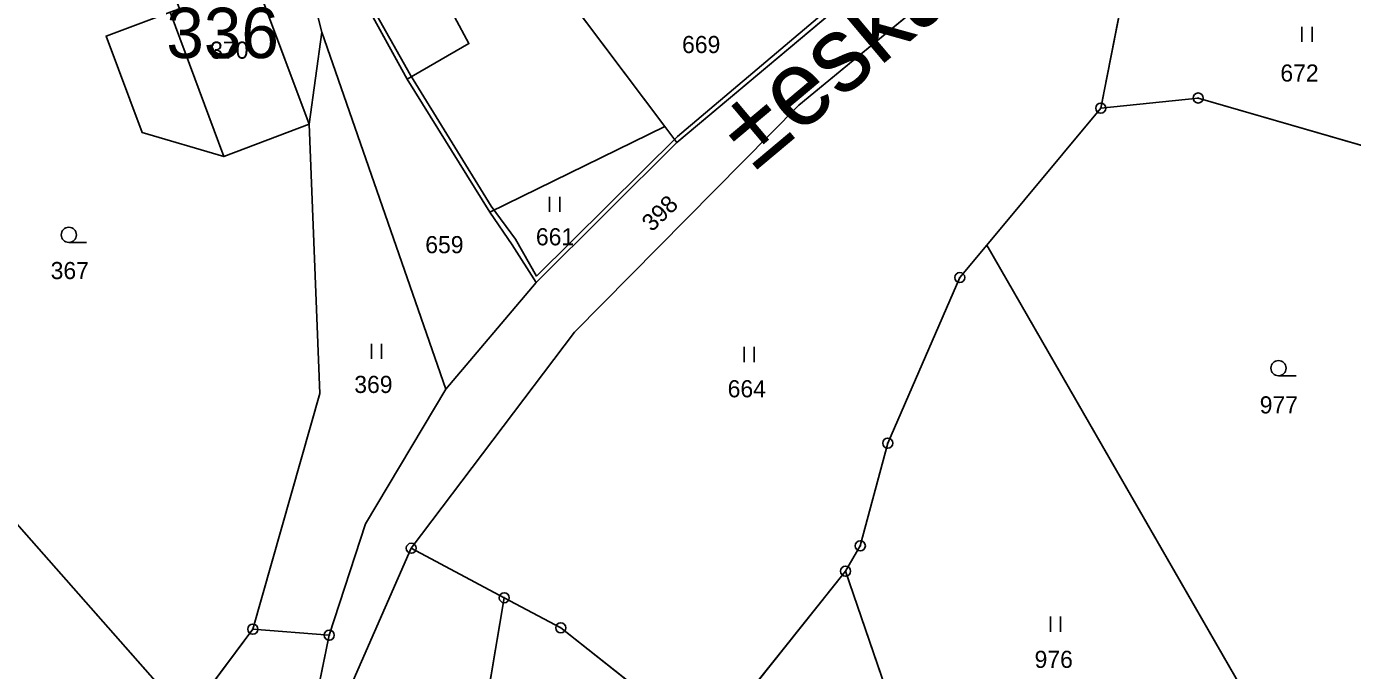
# Model space of a CAD drawing. Extents: x -689422 to -685210, y -987725 to -982160.
# Drawn here: x -687103.9 to -686972.5, y -985947.8 to -985883.9 of the extents above; entities that cross this region are included whole.
import ezdxf

# ---------------------------------------------------------------- set-up
doc = ezdxf.new("R2010")
doc.units = 0
for name, color, linetype in [('KN_Budovy', 7, 'Continuous'), ('KN_Budovy_cisla_domovni', 7, 'Continuous'), ('KN_Hranice_parcel', 7, 'Continuous'), ('KN_Hranice_parcel_vnitrni_kresba', 7, 'Continuous'), ('KN_Parcelni cisla', 7, 'Continuous'), ('KN_Polygon parcely', 7, 'Continuous'), ('KN_Popisy_pomistni nazvy nazvy ulic', 7, 'Continuous'), ('KN_POZEMKY_OSTATNI PLOCHA', 7, 'Continuous'), ('KN_POZEMKY_TTP', 7, 'Continuous'), ('KN_POZEMKY_ZAHRADA', 7, 'Continuous'), ('KN_POZEMKY_ZASTAVENA PLOCHA', 7, 'Continuous'), ('KN_VYUZITI_17_ostatni plocha_ostatni komunikace', 7, 'Continuous'), ('KN_VYUZITI_27_ostatni plocha_neplodna puda', 7, 'Continuous'), ('KN_Značky bodu BP', 7, 'Continuous'), ('KN_Značky kultur', 7, 'Continuous')]:
    doc.layers.add(name, color=color, linetype=linetype)

msp = doc.modelspace()

# ---------------------------------------------------------------- linework, layer by layer
at = {"layer": 'KN_Budovy'}
for points in [[(-687089.68, -985882.45), (-687084.35, -985896.77), (-687075.89, -985893.54), (-687081.26, -985879.23), (-687084.16, -985871.49), (-687091.6, -985874.42), (-687088.74, -985882.1)], [(-687071.9, -985878.68), (-687066.17, -985889.1), (-687060.06, -985885.56), (-687061.5, -985882.9), (-687058.01, -985881), (-687060.11, -985877.14), (-687060.51, -985877.36), (-687062.42, -985873.84), (-687063.81, -985873.7), (-687065.95, -985874.44), (-687067.37, -985872.66), (-687072.5, -985875.53), (-687070.97, -985878.17)]]:
    msp.add_lwpolyline(points, close=True, dxfattribs=at)
at = {"layer": 'KN_Hranice_parcel'}
for p, q in [((-686997.42, -985891.97), (-686993.04, -985869.67)), ((-687040.65, -985893.77), (-687055.24, -985874.35)), ((-687020.63, -985879.56), (-687039.45, -985895.37)), ((-687062.35, -985919.84), (-687074.65, -985884.41)), ((-687008.72, -985905.55), (-686997.42, -985891.97)), ((-687040.65, -985893.77), (-687058, -985902.29)), ((-687039.45, -985895.37), (-687040.65, -985893.77)), ((-687039.45, -985895.37), (-687053.4, -985909.28)), ((-686976.59, -985961.43), (-687008.72, -985905.55)), ((-687053.4, -985909.28), (-687062.35, -985919.84)), ((-687124.29, -985911.23), (-687087.98, -985952.41)), ((-687056.56, -985940.55), (-687065.78, -985935.64)), ((-687022.72, -985937.91), (-687033.19, -985951.05)), ((-687011.8, -985969.82), (-687022.72, -985937.91)), ((-687081.49, -985943.67), (-687087.98, -985952.41)), ((-687073.91, -985944.26), (-687081.49, -985943.67)), ((-687077.99, -985964.08), (-687073.91, -985944.26))]:
    msp.add_line(p, q, dxfattribs=at)
for points in [[(-687074.65, -985884.41), (-687078.95, -985867.46), (-687087.17, -985848.24)], [(-687065.78, -985935.64), (-687049.58, -985914.2), (-687027.35, -985891.66), (-687008.57, -985876.19), (-686997.8, -985867.02)], [(-687075.89, -985893.54), (-687084.35, -985896.77), (-687092.47, -985894.37), (-687096.03, -985884.81), (-687089.68, -985882.45), (-687088.74, -985882.1), (-687091.6, -985874.42), (-687084.16, -985871.49), (-687081.26, -985879.23), (-687075.89, -985893.54)], [(-687058, -985902.29), (-687066.17, -985889.1), (-687071.9, -985878.68), (-687072.5, -985875.53)], [(-687081.49, -985943.67), (-687074.85, -985920.28), (-687075.89, -985893.54), (-687074.65, -985884.41)], [(-686997.42, -985891.97), (-686987.76, -985890.96), (-686968.42, -985896.57), (-686953.92, -985914.25)], [(-687053.4, -985909.28), (-687055.78, -985905.52), (-687058, -985902.29)], [(-687022.72, -985937.91), (-687021.26, -985935.4), (-687018.54, -985925.21), (-687011.4, -985908.78), (-687008.72, -985905.55)], [(-687073.91, -985944.26), (-687070.33, -985933.2), (-687062.35, -985919.84)], [(-687065.78, -985935.64), (-687071.99, -985949.82), (-687077.32, -985982.56), (-687097.47, -986024.02), (-687099.07, -986031.39)], [(-687047.63, -985977.5), (-687061.4, -985969.3), (-687056.56, -985940.55)], [(-687035.34, -985955.89), (-687050.96, -985943.53), (-687056.56, -985940.55)]]:
    msp.add_lwpolyline(points, dxfattribs=at)
at = {"layer": 'KN_Hranice_parcel_vnitrni_kresba'}
for p, q in [((-687089.68, -985882.45), (-687084.35, -985896.77)), ((-687060.06, -985885.56), (-687061.5, -985882.9)), ((-687066.17, -985889.1), (-687060.06, -985885.56))]:
    msp.add_line(p, q, dxfattribs=at)
msp.add_lwpolyline([(-686999.37, -985844.24), (-686998.66, -985853.33), (-686999.59, -985858.47), (-687002.37, -985862.9), (-687007.73, -985868.55), (-687010.73, -985871.05), (-687020.8, -985879.05), (-687039.37, -985894.77), (-687053.36, -985908.63), (-687055.44, -985904.98), (-687057.86, -985901.7), (-687065.86, -985888.69), (-687071.29, -985879.05), (-687072.15, -985875.41), (-687074.15, -985869.19), (-687075.29, -985863.26), (-687078.07, -985857.97), (-687083.5, -985846.33), (-687090.79, -985829.68), (-687094.79, -985832.04), (-687102.64, -985814.54), (-687104.21, -985811.39)], dxfattribs=at)
at = {"layer": 'KN_Polygon parcely'}
for points in [[(-687058, -985902.29), (-687066.17, -985889.1), (-687071.9, -985878.68), (-687072.5, -985875.53), (-687074.63, -985869.03), (-687075.96, -985862.94), (-687078.62, -985858.05), (-687084.01, -985846.47), (-687091, -985830.58), (-687095.15, -985832.64), (-687093.74, -985835.4), (-687087.17, -985848.24), (-687078.95, -985867.46), (-687074.65, -985884.41), (-687062.35, -985919.84), (-687053.4, -985909.28), (-687055.78, -985905.52)], [(-687075.89, -985893.54), (-687074.65, -985884.41), (-687078.95, -985867.46), (-687087.17, -985848.24), (-687093.2, -985852.8), (-687098.39, -985856.72), (-687110.66, -985872.03), (-687133.65, -985899.53), (-687124.29, -985911.23), (-687087.98, -985952.41), (-687081.49, -985943.67), (-687074.85, -985920.28)], [(-687021.26, -985935.4), (-687018.54, -985925.21), (-687011.4, -985908.78), (-687008.72, -985905.55), (-686997.42, -985891.97), (-686993.04, -985869.67), (-686997.8, -985867.02), (-687008.57, -985876.19), (-687027.35, -985891.66), (-687049.58, -985914.2), (-687065.78, -985935.64), (-687056.56, -985940.55), (-687050.96, -985943.53), (-687035.34, -985955.89), (-687033.19, -985951.05), (-687022.72, -985937.91)], [(-687051.79, -985870.77), (-687055.24, -985874.35), (-687040.65, -985893.77), (-687039.45, -985895.37), (-687020.63, -985879.56), (-687026.01, -985867.55), (-687033.66, -985874.84), (-687037.53, -985878.53), (-687046.34, -985869.4), (-687046.39, -985866.78)], [(-686978.45, -985879.23), (-686988.26, -985875.35), (-686993.04, -985869.67), (-686997.42, -985891.97), (-686987.76, -985890.96), (-686968.42, -985896.57), (-686953.92, -985914.25), (-686946.77, -985911.79), (-686954, -985898.55), (-686968.5, -985882.77)], [(-687075.89, -985893.54), (-687084.35, -985896.77), (-687092.47, -985894.37), (-687096.03, -985884.81), (-687089.68, -985882.45), (-687088.74, -985882.1), (-687091.6, -985874.42), (-687084.16, -985871.49), (-687081.26, -985879.23)], [(-687075.89, -985893.54), (-687081.26, -985879.23), (-687084.16, -985871.49), (-687091.6, -985874.42), (-687088.74, -985882.1), (-687089.68, -985882.45), (-687096.03, -985884.81), (-687092.47, -985894.37), (-687084.35, -985896.77)], [(-687063.81, -985873.7), (-687065.95, -985874.44), (-687067.37, -985872.66), (-687072.5, -985875.53), (-687071.9, -985878.68), (-687066.17, -985889.1), (-687058, -985902.29), (-687040.65, -985893.77), (-687055.24, -985874.35), (-687062.42, -985873.84)], [(-687073.91, -985944.26), (-687070.33, -985933.2), (-687062.35, -985919.84), (-687074.65, -985884.41), (-687075.89, -985893.54), (-687074.85, -985920.28), (-687081.49, -985943.67)], [(-686976.59, -985961.43), (-686953.92, -985914.25), (-686968.42, -985896.57), (-686987.76, -985890.96), (-686997.42, -985891.97), (-687008.72, -985905.55)], [(-687058, -985902.29), (-687055.78, -985905.52), (-687053.4, -985909.28), (-687039.45, -985895.37), (-687040.65, -985893.77)], [(-687008.72, -985905.55), (-687011.4, -985908.78), (-687018.54, -985925.21), (-687021.26, -985935.4), (-687022.72, -985937.91), (-687011.8, -985969.82), (-687005.66, -985968.81), (-686976.59, -985961.43)], [(-687159.62, -985943.54), (-687195.77, -985976.32), (-687197.69, -985978.07), (-687197.01, -985979.23), (-687195.14, -985977.09), (-687166.02, -985999.89), (-687152.18, -986004.29), (-687117.6, -985979.91), (-687089.19, -985953.92), (-687087.98, -985952.41), (-687124.29, -985911.23), (-687126.64, -985913.38)], [(-687097.47, -986024.02), (-687099.07, -986031.39), (-687081.54, -986032.09), (-687067.71, -986013.25), (-687058.43, -985996.67), (-687052.4, -985985.88), (-687047.63, -985977.5), (-687061.4, -985969.3), (-687056.56, -985940.55), (-687065.78, -985935.64), (-687071.99, -985949.82), (-687077.32, -985982.56)], [(-687022.72, -985937.91), (-687033.19, -985951.05), (-687027.91, -985997.24), (-687019.13, -986059.91), (-687013.72, -986094.73), (-687004.65, -986088.97), (-687013.21, -986044.84), (-687017.61, -985995.22), (-687006.02, -985995.83), (-687011.8, -985969.82)], [(-687035.34, -985955.89), (-687050.96, -985943.53), (-687056.56, -985940.55), (-687061.4, -985969.3), (-687047.63, -985977.5)], [(-687166.02, -985999.89), (-687195.14, -985977.09), (-687197.01, -985979.23), (-687175.79, -985997.42), (-687166.06, -986008.19), (-687151.61, -986024.18), (-687129.49, -986022.17), (-687128.98, -986019.46), (-687124.59, -986020.85), (-687091.83, -985984.04), (-687080.21, -985964.14), (-687077.99, -985964.08), (-687073.91, -985944.26), (-687081.49, -985943.67), (-687087.98, -985952.41), (-687089.19, -985953.92), (-687117.6, -985979.91), (-687152.18, -986004.29)]]:
    msp.add_lwpolyline(points, close=True, dxfattribs=at)
msp.add_lwpolyline([(-687071.99, -985949.82), (-687065.78, -985935.64), (-687049.58, -985914.2), (-687027.35, -985891.66), (-687008.57, -985876.19), (-686997.8, -985867.02), (-686994.76, -985860.7), (-686993.51, -985850.58), (-686987.19, -985835.77), (-686999.73, -985835.6), (-686998.99, -985842.3), (-686998.72, -985845.13), (-686997.88, -985853.39), (-686999, -985858.9), (-687002.16, -985863.4), (-687007.83, -985869.17), (-687010.56, -985871.53), (-687020.63, -985879.56), (-687039.45, -985895.37), (-687053.4, -985909.28), (-687062.35, -985919.84), (-687070.33, -985933.2), (-687073.91, -985944.26), (-687077.99, -985964.08)], dxfattribs=at)
at = {"layer": 'KN_POZEMKY_OSTATNI PLOCHA'}
for p, q in [((-687074.65, -985884.41), (-687078.95, -985867.46)), ((-687008.57, -985876.19), (-687027.35, -985891.66)), ((-687071.9, -985878.68), (-687066.17, -985889.1)), ((-687039.45, -985895.37), (-687020.63, -985879.56)), ((-687062.35, -985919.84), (-687074.65, -985884.41)), ((-687066.17, -985889.1), (-687058, -985902.29)), ((-687027.35, -985891.66), (-687049.58, -985914.2)), ((-687053.4, -985909.28), (-687039.45, -985895.37)), ((-687058, -985902.29), (-687055.78, -985905.52)), ((-687055.78, -985905.52), (-687053.4, -985909.28)), ((-687053.4, -985909.28), (-687062.35, -985919.84)), ((-687062.35, -985919.84), (-687053.4, -985909.28)), ((-687049.58, -985914.2), (-687065.78, -985935.64)), ((-687070.33, -985933.2), (-687062.35, -985919.84)), ((-687073.91, -985944.26), (-687070.33, -985933.2)), ((-687065.78, -985935.64), (-687071.99, -985949.82)), ((-687061.4, -985969.3), (-687056.56, -985940.55)), ((-687056.56, -985940.55), (-687050.96, -985943.53)), ((-687050.96, -985943.53), (-687035.34, -985955.89)), ((-687077.99, -985964.08), (-687073.91, -985944.26))]:
    msp.add_line(p, q, dxfattribs=at)
at = {"layer": 'KN_POZEMKY_TTP'}
for p, q in [((-686993.04, -985869.67), (-686997.42, -985891.97)), ((-686997.42, -985891.97), (-686993.04, -985869.67)), ((-687027.35, -985891.66), (-687008.57, -985876.19)), ((-687075.89, -985893.54), (-687074.65, -985884.41)), ((-687074.65, -985884.41), (-687062.35, -985919.84)), ((-686987.76, -985890.96), (-686997.42, -985891.97)), ((-686968.42, -985896.57), (-686987.76, -985890.96)), ((-687049.58, -985914.2), (-687027.35, -985891.66)), ((-686997.42, -985891.97), (-687008.72, -985905.55)), ((-687074.85, -985920.28), (-687075.89, -985893.54)), ((-687058, -985902.29), (-687040.65, -985893.77)), ((-687040.65, -985893.77), (-687039.45, -985895.37)), ((-687039.45, -985895.37), (-687053.4, -985909.28)), ((-687055.78, -985905.52), (-687058, -985902.29)), ((-687053.4, -985909.28), (-687055.78, -985905.52)), ((-687008.72, -985905.55), (-687011.4, -985908.78)), ((-687011.4, -985908.78), (-687008.72, -985905.55)), ((-687008.72, -985905.55), (-686976.59, -985961.43)), ((-687011.4, -985908.78), (-687018.54, -985925.21)), ((-687018.54, -985925.21), (-687011.4, -985908.78)), ((-687124.29, -985911.23), (-687087.98, -985952.41)), ((-687065.78, -985935.64), (-687049.58, -985914.2)), ((-687081.49, -985943.67), (-687074.85, -985920.28)), ((-687062.35, -985919.84), (-687070.33, -985933.2)), ((-687018.54, -985925.21), (-687021.26, -985935.4)), ((-687021.26, -985935.4), (-687018.54, -985925.21)), ((-687070.33, -985933.2), (-687073.91, -985944.26)), ((-687071.99, -985949.82), (-687065.78, -985935.64)), ((-687056.56, -985940.55), (-687065.78, -985935.64)), ((-687065.78, -985935.64), (-687056.56, -985940.55)), ((-687021.26, -985935.4), (-687022.72, -985937.91)), ((-687022.72, -985937.91), (-687021.26, -985935.4)), ((-687022.72, -985937.91), (-687033.19, -985951.05)), ((-687033.19, -985951.05), (-687022.72, -985937.91)), ((-687011.8, -985969.82), (-687022.72, -985937.91)), ((-687022.72, -985937.91), (-687011.8, -985969.82)), ((-687056.56, -985940.55), (-687061.4, -985969.3)), ((-687050.96, -985943.53), (-687056.56, -985940.55)), ((-687087.98, -985952.41), (-687081.49, -985943.67)), ((-687081.49, -985943.67), (-687073.91, -985944.26)), ((-687073.91, -985944.26), (-687081.49, -985943.67)), ((-687035.34, -985955.89), (-687050.96, -985943.53)), ((-687073.91, -985944.26), (-687077.99, -985964.08))]:
    msp.add_line(p, q, dxfattribs=at)
at = {"layer": 'KN_POZEMKY_ZAHRADA'}
for p, q in [((-687078.95, -985867.46), (-687074.65, -985884.41)), ((-687040.65, -985893.77), (-687055.24, -985874.35)), ((-687075.89, -985893.54), (-687081.26, -985879.23)), ((-687020.63, -985879.56), (-687039.45, -985895.37)), ((-687089.68, -985882.45), (-687096.03, -985884.81)), ((-687096.03, -985884.81), (-687092.47, -985894.37)), ((-687074.65, -985884.41), (-687075.89, -985893.54)), ((-686997.42, -985891.97), (-686987.76, -985890.96)), ((-686987.76, -985890.96), (-686968.42, -985896.57)), ((-687008.72, -985905.55), (-686997.42, -985891.97)), ((-687084.35, -985896.77), (-687075.89, -985893.54)), ((-687075.89, -985893.54), (-687074.85, -985920.28)), ((-687039.45, -985895.37), (-687040.65, -985893.77)), ((-687092.47, -985894.37), (-687084.35, -985896.77)), ((-686976.59, -985961.43), (-687008.72, -985905.55)), ((-687087.98, -985952.41), (-687124.29, -985911.23)), ((-687074.85, -985920.28), (-687081.49, -985943.67)), ((-687081.49, -985943.67), (-687087.98, -985952.41))]:
    msp.add_line(p, q, dxfattribs=at)
at = {"layer": 'KN_POZEMKY_ZASTAVENA PLOCHA'}
for p, q in [((-687055.24, -985874.35), (-687040.65, -985893.77)), ((-687081.26, -985879.23), (-687075.89, -985893.54)), ((-687066.17, -985889.1), (-687071.9, -985878.68)), ((-687096.03, -985884.81), (-687089.68, -985882.45)), ((-687092.47, -985894.37), (-687096.03, -985884.81)), ((-687058, -985902.29), (-687066.17, -985889.1)), ((-687075.89, -985893.54), (-687084.35, -985896.77)), ((-687040.65, -985893.77), (-687058, -985902.29)), ((-687084.35, -985896.77), (-687092.47, -985894.37))]:
    msp.add_line(p, q, dxfattribs=at)
at = {"layer": 'KN_VYUZITI_17_ostatni plocha_ostatni komunikace'}
for p, q in [((-687074.65, -985884.41), (-687078.95, -985867.46)), ((-687008.57, -985876.19), (-687027.35, -985891.66)), ((-687071.9, -985878.68), (-687066.17, -985889.1)), ((-687039.45, -985895.37), (-687020.63, -985879.56)), ((-687062.35, -985919.84), (-687074.65, -985884.41)), ((-687066.17, -985889.1), (-687058, -985902.29)), ((-687027.35, -985891.66), (-687049.58, -985914.2)), ((-687053.4, -985909.28), (-687039.45, -985895.37)), ((-687058, -985902.29), (-687055.78, -985905.52)), ((-687055.78, -985905.52), (-687053.4, -985909.28)), ((-687053.4, -985909.28), (-687062.35, -985919.84)), ((-687062.35, -985919.84), (-687053.4, -985909.28)), ((-687049.58, -985914.2), (-687065.78, -985935.64)), ((-687070.33, -985933.2), (-687062.35, -985919.84)), ((-687073.91, -985944.26), (-687070.33, -985933.2)), ((-687065.78, -985935.64), (-687071.99, -985949.82)), ((-687077.99, -985964.08), (-687073.91, -985944.26))]:
    msp.add_line(p, q, dxfattribs=at)
at = {"layer": 'KN_VYUZITI_27_ostatni plocha_neplodna puda'}
for p, q in [((-687061.4, -985969.3), (-687056.56, -985940.55)), ((-687056.56, -985940.55), (-687050.96, -985943.53)), ((-687050.96, -985943.53), (-687035.34, -985955.89))]:
    msp.add_line(p, q, dxfattribs=at)
at = {"layer": 'KN_Značky bodu BP'}
for centre, radius in [((-686997.42, -985891.97), 0.5), ((-686987.76, -985890.96), 0.5), ((-686987.76, -985890.96), 0.0303), ((-686997.42, -985891.97), 0.0303), ((-687011.4, -985908.78), 0.5), ((-687011.4, -985908.78), 0.0303), ((-687018.54, -985925.21), 0.5), ((-687018.54, -985925.21), 0.0303), ((-687021.26, -985935.4), 0.5), ((-687065.78, -985935.64), 0.5), ((-687065.78, -985935.64), 0.0303), ((-687021.26, -985935.4), 0.0303), ((-687022.72, -985937.91), 0.5), ((-687022.72, -985937.91), 0.0303), ((-687056.56, -985940.55), 0.5), ((-687056.56, -985940.55), 0.0303), ((-687081.49, -985943.67), 0.5), ((-687081.49, -985943.67), 0.0303), ((-687073.91, -985944.26), 0.5), ((-687050.96, -985943.53), 0.5), ((-687050.96, -985943.53), 0.0303), ((-687073.91, -985944.26), 0.0303)]:
    msp.add_circle(centre, radius, dxfattribs=at)
at = {"layer": 'KN_Značky kultur'}
for p, q in [((-686977.47, -985885.4), (-686977.47, -985883.9)), ((-686976.47, -985885.4), (-686976.47, -985883.9)), ((-687052.06, -985902.26), (-687052.06, -985900.76)), ((-687051.06, -985902.26), (-687051.06, -985900.76)), ((-687099.73, -985905.29), (-687097.98, -985905.29)), ((-687069.72, -985916.85), (-687069.72, -985915.35)), ((-687068.72, -985916.85), (-687068.72, -985915.35)), ((-687032.78, -985917.16), (-687032.78, -985915.66)), ((-687031.78, -985917.16), (-687031.78, -985915.66)), ((-686979.8, -985918.52), (-686978.05, -985918.52)), ((-687002.41, -985943.92), (-687002.41, -985942.42)), ((-687001.41, -985943.92), (-687001.41, -985942.42))]:
    msp.add_line(p, q, dxfattribs=at)
for centre in [(-687099.73, -985904.54), (-686979.8, -985917.77)]:
    msp.add_circle(centre, 0.75, dxfattribs=at)

# ---------------------------------------------------------------- texts
at = {"layer": 'KN_Budovy_cisla_domovni'}
msp.add_text('336', height=5, dxfattribs=at).set_placement((-687090.06, -985887))
at = {"layer": 'KN_Parcelni cisla'}
for s, p in [('669', (-687038.93, -985886.5)), ('370', (-687085.71, -985887.06)), ('672', (-686979.61, -985889.33)), ('659', (-687064.39, -985906.36)), ('661', (-687053.42, -985905.58)), ('367', (-687101.53, -985908.93)), ('369', (-687071.43, -985920.23)), ('664', (-687034.41, -985920.66)), ('977', (-686981.66, -985922.26)), ('976', (-687003.98, -985947.51))]:
    msp.add_text(s, height=1.7, dxfattribs=at).set_placement(p)
msp.add_text('398', height=1.7, rotation=44, dxfattribs=at).set_placement((-687041.92, -985904.31))
at = {"layer": 'KN_Popisy_pomistni nazvy nazvy ulic'}
msp.add_text('±eská', height=7.5, rotation=40, dxfattribs=at).set_placement((-687031.71, -985898.26))

doc.saveas('drawing.dxf')
